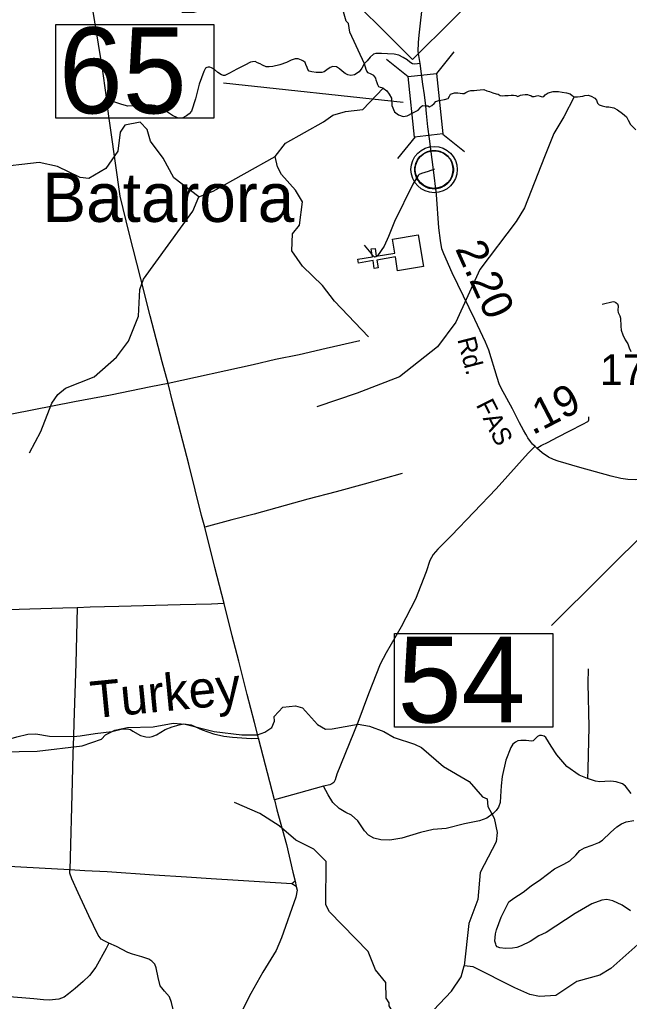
# Model space of a CAD drawing. Extents: x 2104537 to 2336408, y 34176 to 229611.
# Drawn here: x 2251843 to 2261772, y 167870 to 183872 of the extents above; entities that cross this region are included whole.
import ezdxf

# ---------------------------------------------------------------- set-up
doc = ezdxf.new("R2010")
doc.units = 0
for name, color, linetype in [('Exist Civil Demographics Community CELL', 7, 'Continuous'), ('Exist Civil Demographics Community Label', 7, 'Continuous'), ('Exist Cultural Church CELL', 7, 'Continuous'), ('Exist Hydrographic Creek Single Shore', 7, 'Continuous'), ('Exist Hydrographic Misc Water Feature', 7, 'Continuous'), ('Exist Road Non-System Type 51', 7, 'Continuous'), ('Exist Road Primary NC Attributed', 7, 'Continuous'), ('Exist Road Primary NC Label', 7, 'Continuous'), ('Exist Road Primary NC Service Mileage Hundredths English Label', 7, 'Continuous'), ('Exist Road Primary NC Shield CELL', 7, 'Continuous'), ('Exist Road Primary NC Structure Standard Bridge CELL', 7, 'Continuous'), ('Exist Road Primary NC Structure Standard Bridge Number Label', 7, 'Continuous'), ('Exist Road Secondary Mileage Hundredths English Label', 7, 'Continuous'), ('Exist Road Secondary Type 51 Attributed', 7, 'Continuous'), ('Exist Road Secondary Type 51 Number Label', 7, 'Continuous'), ('Old_Level_32', 7, 'Continuous')]:
    doc.layers.add(name, color=color, linetype=linetype)

msp = doc.modelspace()

# ---------------------------------------------------------------- linework, layer by layer
at = {"layer": 'Exist Civil Demographics Community CELL'}
msp.add_lwpolyline([(2258283, 181478), (2258287, 181500), (2258294, 181527), (2258306, 181555), (2258317, 181578), (2258331, 181601), (2258346, 181622), (2258362, 181639), (2258380, 181658), (2258402, 181676), (2258424, 181691), (2258443, 181702), (2258464, 181712), (2258485, 181721), (2258508, 181729), (2258525, 181733), (2258545, 181736), (2258561, 181739), (2258587, 181740), (2258604, 181740), (2258627, 181739), (2258647, 181736), (2258666, 181732), (2258686, 181726), (2258707, 181718), (2258734, 181707), (2258759, 181693), (2258779, 181678), (2258800, 181662), (2258813, 181650), (2258829, 181632), (2258845, 181614), (2258857, 181595), (2258870, 181575), (2258879, 181554), (2258888, 181534), (2258894, 181514), (2258899, 181496), (2258903, 181472), (2258906, 181453), (2258907, 181429), (2258906, 181406), (2258904, 181383), (2258900, 181361), (2258893, 181337), (2258886, 181313), (2258877, 181293), (2258864, 181269), (2258851, 181248), (2258837, 181229), (2258820, 181210), (2258799, 181190), (2258779, 181174), (2258759, 181160), (2258742, 181150), (2258715, 181137), (2258686, 181126), (2258662, 181120), (2258636, 181115), (2258618, 181113), (2258600, 181112), (2258578, 181112), (2258561, 181114), (2258538, 181117), (2258514, 181122), (2258496, 181127), (2258475, 181135), (2258457, 181142), (2258441, 181151), (2258414, 181168), (2258392, 181185), (2258372, 181203), (2258354, 181222), (2258342, 181238), (2258330, 181255), (2258313, 181283), (2258306, 181297), (2258299, 181313), (2258289, 181346), (2258283, 181374), (2258280, 181395), (2258279, 181420), (2258279, 181439), (2258281, 181465)], close=True, dxfattribs=at)
for centre, radius in [((2258593, 181428), 377), ((2258592, 181429), 307)]:
    msp.add_circle(centre, radius, dxfattribs=at)
at = {"layer": 'Exist Cultural Church CELL'}
msp.add_lwpolyline([(2257999, 179779), (2257962, 180004), (2257662, 179954), (2257682, 179828), (2257619, 179818), (2257599, 179944), (2257361, 179905), (2257351, 179968), (2257588, 180007), (2257568, 180134), (2257631, 180144), (2257651, 180018), (2257952, 180067), (2257915, 180294), (2258335, 180363), (2258420, 179848)], close=True, dxfattribs=at)
at = {"layer": 'Exist Hydrographic Creek Single Shore'}
for points in [[(2256007, 181640), (2256172, 181860), (2256794, 182205), (2256943, 182314), (2257151, 182375), (2257434, 182409), (2257761, 182756)], [(2257761, 182756), (2257821, 182710), (2257861, 182658), (2257899, 182590), (2257902, 182472), (2257948, 182369), (2258013, 182321), (2258089, 182294), (2258152, 182302), (2258246, 182352), (2258333, 182395), (2258370, 182441), (2258379, 182453), (2258406, 182470), (2258470, 182467), (2258491, 182467), (2258520, 182449), (2258555, 182475), (2258592, 182505), (2258620, 182536), (2258668, 182552), (2258702, 182560), (2258764, 182572), (2258824, 182586), (2258842, 182622), (2258858, 182656), (2258923, 182680), (2258981, 182678), (2259016, 182674), (2259053, 182666), (2259082, 182670), (2259108, 182686), (2259153, 182704), (2259193, 182716), (2259245, 182718), (2259287, 182724), (2259345, 182728), (2259401, 182732), (2259453, 182714), (2259497, 182698), (2259549, 182678), (2259603, 182664), (2259635, 182656), (2259669, 182638), (2259701, 182628), (2259747, 182634), (2259797, 182638), (2259849, 182639), (2259888, 182641), (2259925, 182637), (2259954, 182621), (2259999, 182641), (2260034, 182645), (2260074, 182651), (2260115, 182649), (2260142, 182641), (2260166, 182635), (2260188, 182619), (2260220, 182621), (2260244, 182625), (2260280, 182633), (2260318, 182627), (2260352, 182613), (2260382, 182621), (2260404, 182645), (2260452, 182677), (2260532, 182703), (2260616, 182701), (2260678, 182691), (2260750, 182681), (2260806, 182661), (2260842, 182633), (2260874, 182613)], [(2260874, 182613), (2260706, 182286), (2260544, 182017), (2260389, 181633), (2260063, 180807), (2259931, 180580), (2259338, 179801), (2258945, 178939), (2258648, 178538), (2258028, 178052), (2257338, 177786), (2256682, 177563)], [(2260874, 182613), (2260927, 182613), (2261014, 182623), (2261049, 182635), (2261102, 182641), (2261151, 182627), (2261209, 182593), (2261237, 182557), (2261255, 182509), (2261279, 182485), (2261329, 182469), (2261395, 182453), (2261439, 182451), (2261521, 182437), (2261579, 182401), (2261661, 182341), (2261727, 182287), (2261753, 182235), (2261793, 182163), (2261823, 182130), (2261877, 182076)], [(2257522, 178704), (2256968, 179282), (2256774, 179539), (2256447, 179854), (2256278, 180103), (2256284, 180378), (2256400, 180520), (2256447, 180903), (2256337, 181092), (2256110, 181349), (2256042, 181475), (2256007, 181640)], [(2251246, 171931), (2252129, 171947), (2252862, 172034), (2253177, 172146), (2253243, 172214), (2253393, 172290), (2253601, 172332), (2254017, 172343), (2254341, 172406), (2254541, 172389), (2255009, 172268), (2255459, 172214), (2255717, 172215), (2255834, 172259), (2255950, 172335), (2255991, 172436), (2255990, 172512), (2256130, 172663), (2256338, 172689), (2256447, 172657), (2256691, 172383), (2256825, 172308), (2256933, 172310), (2257357, 172390), (2257541, 172357), (2257775, 172267), (2257942, 172169), (2258276, 172064), (2258385, 172006), (2258745, 171700), (2259164, 171453), (2259382, 171206), (2259458, 171172), (2259467, 171047), (2259569, 170858), (2259620, 170624), (2259605, 170473), (2259343, 169973), (2259305, 169531), (2259158, 169137), (2259080, 168447)], [(2258273, 167304), (2258487, 167625), (2258875, 168034), (2259031, 168270), (2259080, 168447)]]:
    msp.add_lwpolyline(points, dxfattribs=at)
at = {"layer": 'Exist Hydrographic Misc Water Feature'}
for points in [[(2257458, 183149), (2257222, 183670), (2257196, 183811), (2257162, 183845), (2257093, 184076), (2256933, 184367), (2256697, 184647), (2256614, 184679), (2256447, 184669), (2256298, 184560), (2256141, 184386), (2256042, 184342), (2255741, 184407), (2255467, 184380), (2255284, 184301), (2255019, 184093), (2254678, 183988), (2254487, 183988)], [(2257761, 182756), (2257721, 182766), (2257691, 182778), (2257675, 182810), (2257667, 182842), (2257649, 182886), (2257641, 182916), (2257613, 182962), (2257565, 182984), (2257521, 183004), (2257497, 183031), (2257487, 183059), (2257458, 183149)], [(2254763, 180982), (2254353, 181295), (2254183, 181616), (2253973, 181889), (2253921, 182081), (2253804, 182198), (2253554, 182153), (2253480, 182037), (2253441, 181729), (2253244, 181444), (2252970, 181282), (2252828, 181298), (2252460, 181479), (2252160, 181544), (2251402, 181454), (2250803, 181466)], [(2254763, 180982), (2254996, 181076), (2256007, 181640)], [(2252006, 176811), (2252187, 177161), (2252366, 177620), (2252465, 177763), (2252589, 177865), (2253054, 178050), (2253418, 178371), (2253616, 178629), (2253779, 179039), (2253801, 179472), (2253858, 179641), (2254665, 180748), (2254763, 180982)], [(2258273, 167304), (2257996, 167569), (2257861, 167795), (2257860, 167844), (2257810, 167920), (2257808, 168176), (2257639, 168383), (2257520, 168684), (2256890, 169329), (2256831, 169445), (2256834, 170150), (2256632, 170351), (2256340, 170497), (2256071, 170729), (2255753, 170935), (2255343, 171114)], [(2262646, 169450), (2262274, 169054), (2261959, 168843), (2261471, 168407), (2261289, 168295), (2260915, 168194), (2260575, 167965), (2260309, 167947), (2260150, 167980), (2259908, 168093), (2259230, 168431), (2259080, 168447)]]:
    msp.add_lwpolyline(points, dxfattribs=at)
at = {"layer": 'Exist Road Non-System Type 51'}
for p, q in [((2255991, 171157), (2255735, 172162)), ((2256332, 169831), (2256275, 169787)), ((2256349, 169742), (2256275, 169787)), ((2256332, 169831), (2256349, 169742))]:
    msp.add_line(p, q, dxfattribs=at)
for points in [[(2252763, 185662), (2253182, 183110), (2253252, 182606)], [(2258363, 183156), (2258278, 183146), (2258241, 183152), (2258196, 183177), (2258152, 183215), (2258087, 183255), (2258019, 183292), (2257944, 183309), (2257831, 183312), (2257735, 183321), (2257645, 183322), (2257603, 183308), (2257553, 183262), (2257502, 183202), (2257451, 183152), (2257417, 183083), (2257373, 183020), (2257294, 182974), (2257238, 182960), (2257186, 182972), (2257145, 182995), (2257093, 183030), (2257052, 183071), (2257005, 183100), (2256941, 183106), (2256901, 183094), (2256848, 183052), (2256802, 183020), (2256764, 183011), (2256674, 183011), (2256601, 183020), (2256558, 183032), (2256534, 183058), (2256523, 183090), (2256505, 183142), (2256491, 183174), (2256467, 183195), (2256432, 183212), (2256380, 183232), (2256328, 183232), (2256264, 183212), (2256188, 183171), (2256081, 183136), (2255967, 183107), (2255906, 183104), (2255860, 183104), (2255796, 183128), (2255761, 183151), (2255717, 183170), (2255676, 183187), (2255636, 183184), (2255602, 183180), (2255513, 183129), (2255380, 183067), (2255263, 183001), (2255185, 182963), (2255162, 182961), (2255131, 182972), (2255071, 183009), (2255018, 183057), (2254970, 183086), (2254942, 183096), (2254912, 183099), (2254891, 183094), (2254870, 183081), (2254841, 183028), (2254767, 182822), (2254708, 182579), (2254640, 182378), (2254606, 182336), (2254563, 182303), (2254492, 182268), (2254457, 182265), (2254415, 182274), (2254335, 182309), (2254119, 182448), (2254047, 182473), (2253947, 182484), (2253787, 182466), (2253605, 182460), (2253505, 182489), (2253362, 182539), (2253252, 182606)], [(2254263, 177942), (2254165, 178297), (2253970, 179043), (2253818, 179649), (2253624, 180393), (2253481, 180993), (2253252, 182606)], [(2258599, 181435), (2258496, 181394), (2258386, 181364), (2258350, 181350), (2258331, 181332), (2258248, 181189), (2257947, 180583), (2257848, 180338), (2257780, 180181), (2257672, 180022), (2257642, 180004), (2257622, 180001), (2257594, 180021), (2257565, 180067), (2257458, 180198)], [(2261331, 179233), (2261509, 179275), (2261533, 179273), (2261553, 179264), (2261577, 179240), (2261592, 179208), (2261586, 179132), (2261589, 179098), (2261617, 179044), (2261630, 179005), (2261631, 178877), (2261638, 178811), (2261667, 178733), (2261706, 178655), (2261747, 178588), (2261768, 178520), (2261794, 178461)], [(2257382, 178637), (2256836, 178514), (2256393, 178411), (2256008, 178333), (2255647, 178246), (2254263, 177942)], [(2254263, 177942), (2253981, 177887), (2253323, 177749), (2252736, 177640), (2251046, 177309), (2250903, 177271), (2250799, 177238)], [(2254860, 175599), (2254806, 175789), (2254600, 176628), (2254332, 177649), (2254263, 177942)], [(2260239, 176922), (2260126, 176805), (2259601, 176225), (2258878, 175465), (2258652, 175240), (2258578, 175155), (2258523, 175056), (2258465, 174874), (2258292, 174426), (2258057, 173977), (2257814, 173550), (2257713, 173365), (2257524, 172881), (2257348, 172415), (2257010, 171573), (2256979, 171481), (2256957, 171440), (2256929, 171417), (2256894, 171402), (2256790, 171377)], [(2258074, 176473), (2257454, 176300), (2256999, 176176), (2256535, 176055), (2255662, 175813), (2255297, 175719), (2254860, 175599)], [(2255175, 174353), (2255022, 174941), (2254860, 175599)], [(2252780, 174283), (2252546, 174280), (2251290, 174240), (2251226, 174243), (2251146, 174264)], [(2252780, 174283), (2252759, 173375), (2252726, 172409), (2252721, 172185)], [(2255175, 174353), (2254969, 174345), (2254459, 174331), (2253456, 174307), (2252994, 174294), (2252780, 174283)], [(2255735, 172162), (2255670, 172417), (2255548, 172872), (2255412, 173416), (2255303, 173831), (2255175, 174353)], [(2261099, 173289), (2261096, 173049), (2261111, 172347), (2261097, 171655), (2261091, 171503)], [(2252721, 172185), (2252830, 172198), (2253072, 172239), (2253343, 172270), (2253499, 172306), (2253575, 172311), (2253619, 172309), (2253647, 172301), (2253689, 172274), (2253812, 172206), (2253899, 172181), (2253951, 172177), (2254001, 172186), (2254072, 172217), (2254215, 172304), (2254325, 172345), (2254440, 172377), (2254514, 172394), (2254634, 172377), (2254817, 172295), (2255000, 172230), (2255166, 172191), (2255311, 172175), (2255615, 172157), (2255735, 172162)], [(2249500, 172065), (2249698, 172033), (2249953, 172002), (2250055, 171995), (2250143, 172006), (2250280, 172038), (2250546, 172061), (2250792, 172074), (2250904, 172075), (2250978, 172072), (2251054, 172051), (2251138, 172024), (2251188, 172023), (2251316, 172050), (2251553, 172109), (2251799, 172184), (2251976, 172228), (2252106, 172229), (2252327, 172192), (2252721, 172185)], [(2252721, 172185), (2252710, 171911), (2252701, 171446), (2252660, 170016)], [(2261091, 171503), (2260956, 171559), (2260756, 171699), (2260592, 171887), (2260498, 172028), (2260411, 172171), (2260386, 172195), (2260344, 172206), (2260308, 172204), (2260274, 172189), (2260229, 172137), (2260207, 172119), (2260179, 172112), (2260091, 172121), (2260003, 172122), (2259958, 172115), (2259917, 172095), (2259876, 172061), (2259840, 172010), (2259763, 171801), (2259700, 171533), (2259684, 171385), (2259676, 171208), (2259667, 171110), (2259644, 171036), (2259604, 170979), (2259553, 170931), (2259454, 170858), (2259333, 170814), (2259089, 170766), (2258790, 170690), (2258578, 170672), (2258373, 170621), (2258066, 170532), (2257870, 170499), (2257724, 170502), (2257612, 170530), (2257525, 170579), (2257457, 170650), (2257351, 170813), (2257250, 170906), (2257155, 170951), (2257046, 171016), (2256945, 171110), (2256868, 171235), (2256790, 171377)], [(2261801, 171257), (2261712, 171378), (2261660, 171416), (2261559, 171449), (2261473, 171461), (2261371, 171456), (2261289, 171447), (2261219, 171457), (2261091, 171503)], [(2256790, 171377), (2256385, 171262), (2255991, 171157)], [(2255991, 171157), (2256029, 170990), (2256187, 170426), (2256291, 169975), (2256332, 169831)], [(2261792, 169347), (2261657, 169436), (2261504, 169510), (2261404, 169529), (2261322, 169518), (2261159, 169458), (2260892, 169301), (2260418, 168993), (2260297, 168938), (2260156, 168846), (2260011, 168777), (2259941, 168749), (2259869, 168735), (2259755, 168730), (2259661, 168742), (2259621, 168761), (2259605, 168779), (2259596, 168804), (2259584, 168852), (2259586, 168910), (2259590, 168973), (2259608, 169036), (2259687, 169245), (2259773, 169418), (2259812, 169490), (2259890, 169553), (2260044, 169649), (2260173, 169752), (2260326, 169858), (2260556, 170033), (2260707, 170109), (2260802, 170160), (2260899, 170253), (2260964, 170330), (2261040, 170374), (2261165, 170416), (2261277, 170461), (2261334, 170500), (2261465, 170622), (2261570, 170713), (2261645, 170766), (2261723, 170795), (2261843, 170820)], [(2252660, 170016), (2251359, 170087), (2250773, 170122), (2249400, 170216)], [(2256275, 169787), (2255834, 169811), (2255400, 169842), (2254962, 169867), (2254560, 169896), (2254035, 169926), (2253267, 169979), (2252904, 169997), (2252660, 170016)], [(2253296, 168818), (2253220, 168855), (2253172, 168882), (2253123, 168952), (2252969, 169266), (2252795, 169638), (2252694, 169869), (2252661, 169958), (2252660, 170016)], [(2256349, 169742), (2256364, 169682), (2256339, 169571), (2256107, 168907), (2256020, 168698), (2255804, 168345), (2255606, 167997), (2255520, 167830), (2255335, 167438), (2255117, 167041), (2254978, 166806), (2254931, 166715), (2254904, 166625), (2254887, 166545)], [(2253296, 168818), (2253253, 168733), (2253085, 168429), (2252981, 168292), (2252880, 168193), (2252747, 168079), (2252640, 167992), (2252567, 167937), (2252483, 167906), (2252324, 167889), (2252230, 167893), (2252075, 167911), (2251615, 167952)], [(2254887, 166545), (2254760, 166607), (2254668, 166658), (2254629, 166684), (2254611, 166719), (2254532, 166984), (2254452, 167291), (2254389, 167559), (2254316, 167854), (2254285, 167945), (2254203, 168035), (2254157, 168090), (2254134, 168124), (2254099, 168259), (2254069, 168417), (2254042, 168477), (2253996, 168528), (2253949, 168557), (2253833, 168596), (2253682, 168640), (2253606, 168669), (2253421, 168765), (2253296, 168818)]]:
    msp.add_lwpolyline(points, dxfattribs=at)
at = {"layer": 'Exist Road Primary NC Attributed'}
for points in [[(2258456, 182467), (2258435, 182645), (2258410, 182822), (2258363, 183155), (2258331, 183350), (2258336, 183498), (2258349, 183620), (2258415, 184208), (2258428, 184316), (2258435, 184383), (2258433, 184500), (2258428, 184592), (2258339, 185083), (2258301, 185323), (2258253, 185599), (2258167, 186022), (2257994, 186980), (2257960, 187161), (2257954, 187227), (2257957, 187330), (2258048, 188045)], [(2260264, 176885), (2260237, 176913), (2260196, 176954), (2260161, 176998), (2260119, 177058), (2260107, 177079), (2260085, 177116), (2260048, 177181), (2259986, 177299), (2259867, 177528), (2259683, 177863), (2259654, 177936), (2259619, 178039), (2259482, 178483), (2259431, 178617), (2259255, 178986), (2258888, 179747), (2258752, 180053), (2258721, 180134), (2258695, 180274), (2258671, 180479), (2258630, 181021), (2258584, 181422), (2258519, 181930), (2258492, 182124), (2258471, 182341), (2258456, 182467)], [(2262969, 176436), (2262680, 176417), (2262605, 176412), (2262388, 176400), (2262296, 176393), (2262062, 176378), (2261876, 176369), (2261749, 176378), (2261632, 176394), (2261478, 176430), (2260967, 176574), (2260613, 176674), (2260537, 176700), (2260453, 176743), (2260354, 176812), (2260264, 176885)]]:
    msp.add_lwpolyline(points, dxfattribs=at)
at = {"layer": 'Exist Road Primary NC Shield CELL'}
msp.add_lwpolyline([(2256910, 184555), (2258242, 185887), (2259574, 184555), (2258242, 183223)], close=True, dxfattribs=at)
at = {"layer": 'Exist Road Primary NC Structure Standard Bridge CELL'}
for p, q in [((2257816, 183228), (2258168, 182944)), ((2258913, 183346), (2258629, 182993)), ((2258283, 181959), (2257999, 181606)), ((2258733, 182007), (2259086, 181723))]:
    msp.add_line(p, q, dxfattribs=at)
msp.add_lwpolyline([(2258629, 182993), (2258735, 182008), (2258275, 181958), (2258168, 182944)], close=True, dxfattribs=at)
at = {"layer": 'Exist Road Primary NC Structure Standard Bridge Number Label'}
for p, q in [((2258091, 182521), (2255164, 182838)), ((2262551, 176038), (2260506, 173997))]:
    msp.add_line(p, q, dxfattribs=at)
for points in [[(2252431, 183795), (2255008, 183795), (2255008, 182266), (2252431, 182266)], [(2257948, 173866), (2260524, 173866), (2260524, 172337), (2257948, 172337)]]:
    msp.add_lwpolyline(points, close=True, dxfattribs=at)
at = {"layer": 'Exist Road Secondary Type 51 Attributed'}
msp.add_lwpolyline([(2260264, 176885), (2260336, 176928), (2260451, 176985), (2260603, 177066), (2260802, 177169), (2261017, 177281), (2261094, 177322), (2261106, 177334), (2261112, 177348), (2261112, 177399)], dxfattribs=at)

# ---------------------------------------------------------------- texts
at = {"layer": 'Exist Civil Demographics Community Label'}
msp.add_text('Batarora', height=800, dxfattribs=at).set_placement((2252212, 180575))
at = {"layer": 'Exist Road Primary NC Label'}
for s, rotation, p in [('Rd.', 284.5169, (2258969, 178662)), ('FAS', 296.7982, (2259269, 177594))]:
    msp.add_text(s, height=300, rotation=rotation, dxfattribs=at).set_placement(p)
at = {"layer": 'Exist Road Primary NC Service Mileage Hundredths English Label'}
msp.add_text('2.20', height=500, rotation=294.1669, dxfattribs=at).set_placement((2258930, 180138))
at = {"layer": 'Exist Road Primary NC Structure Standard Bridge Number Label'}
for s, p in [('65', (2252481, 182345)), ('54', (2257998, 172416))]:
    msp.add_text(s, height=1400, dxfattribs=at).set_placement(p)
at = {"layer": 'Exist Road Secondary Mileage Hundredths English Label'}
msp.add_text('.19', height=500, rotation=27.4362, dxfattribs=at).set_placement((2260196, 177093))
at = {"layer": 'Exist Road Secondary Type 51 Number Label'}
msp.add_text('1736', height=500, dxfattribs=at).set_placement((2261293, 177915))
at = {"layer": 'Old_Level_32'}
msp.add_text('Turkey', height=600, rotation=5.5582, dxfattribs=at).set_placement((2253023, 172483))

doc.saveas('drawing.dxf')
